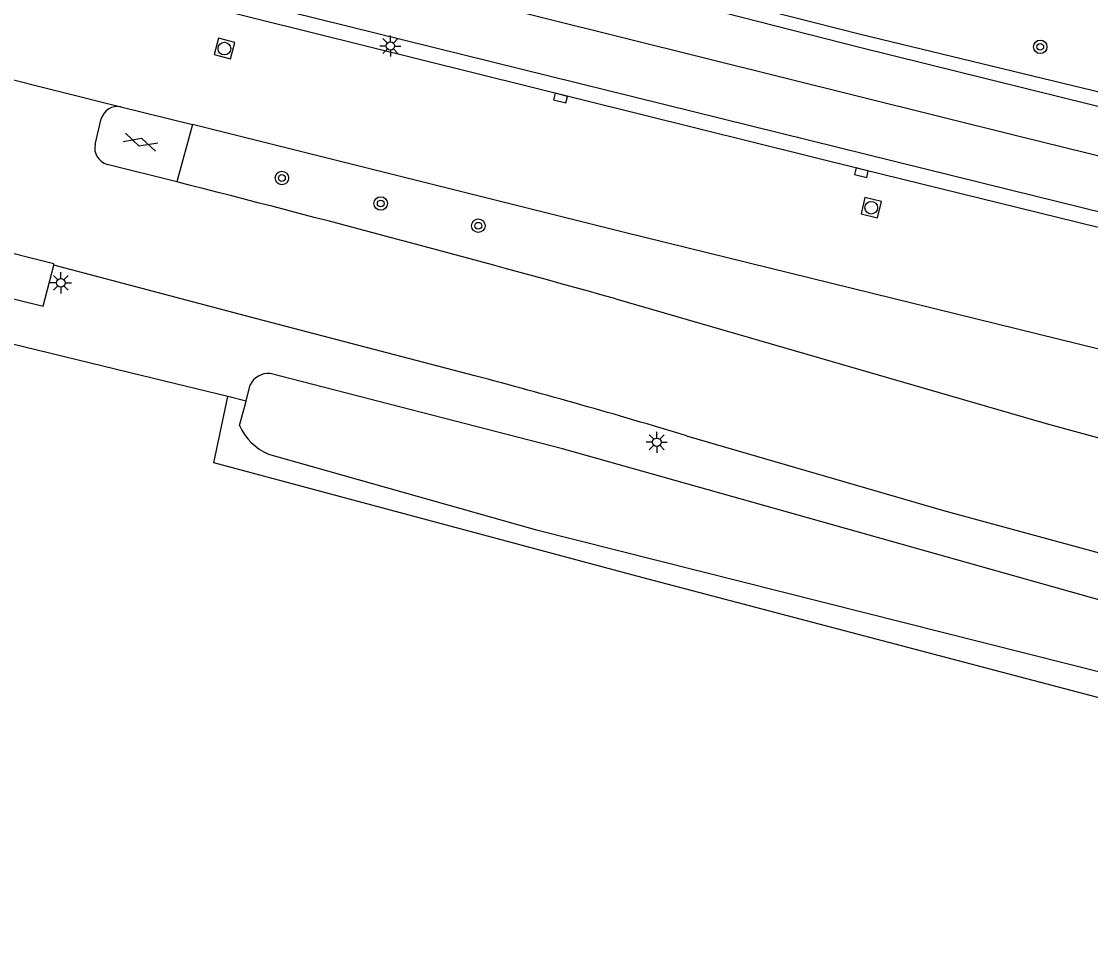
# Model space of a CAD drawing. Extents: x 124000 to 129000, y 395500 to 397503.
# Drawn here: x 127441.4 to 127504.7, y 397412.7 to 397467 of the extents above; entities that cross this region are included whole.
import ezdxf

# ---------------------------------------------------------------- set-up
doc = ezdxf.new("R2010")
doc.units = 0
for name, color, linetype in [('gg-afsc-draadraster', 7, 'Continuous'), ('gg-knt-BGT kruinlijn', 7, 'Continuous'), ('gg-knt-bovenkant onderkant talud', 7, 'Continuous'), ('gg-knt-verharding', 7, 'Continuous'), ('gg-kntw-greppel-droge sloot', 7, 'Continuous'), ('gt-grn-groengrens', 7, 'Continuous'), ('gt-grn-weggrens', 7, 'Continuous'), ('gt-symb-boom', 7, 'Continuous'), ('gt-symb-gesloten verharding', 7, 'Continuous'), ('gt-symb-kolk', 7, 'Continuous'), ('gt-symb-lichtmast', 7, 'Continuous'), ('gt-symb-rioolschacht', 7, 'Continuous')]:
    doc.layers.add(name, color=color, linetype=linetype)

# ---------------------------------------------------------------- blocks, each defined once
blk = doc.blocks.new('gt0-GESVH1')
at = {"layer": 'gt-symb-gesloten verharding'}
for p, q in [((-0.992, -0.261), (0.008, 0.239)), ((0.008, -0.261), (-0.992, 0.239)), ((0.008, 0.239), (1.008, -0.261)), ((1.008, 0.239), (0.008, -0.261))]:
    blk.add_line(p, q, dxfattribs=at)
blk = doc.blocks.new('gt0-LMAST')
at = {"layer": 'gt-symb-lichtmast'}
for p, q in [((-0.182, 0.173), (-0.447, 0.438)), ((-0.005, 0.246), (-0.005, 0.621)), ((0.172, 0.173), (0.437, 0.438)), ((-0.255, -0.004), (-0.63, -0.004)), ((-0.182, -0.181), (-0.447, -0.446)), ((-0.005, -0.254), (-0.005, -0.629)), ((0.437, -0.446), (0.172, -0.181)), ((0.245, -0.004), (0.62, -0.004))]:
    blk.add_line(p, q, dxfattribs=at)
blk.add_circle((-0.005, -0.004), 0.25, dxfattribs=at)
blk = doc.blocks.new('gt0-BOOM')
at = {"layer": 'gt-symb-boom'}
for radius in [0.4, 0.2]:
    blk.add_circle((0, 0), radius, dxfattribs=at)
blk = doc.blocks.new('gt0-KOLK')
at = {"layer": 'gt-symb-kolk'}
blk.add_lwpolyline([(0, 0), (0.375, 0), (0.375, 0.4), (-0.375, 0.4), (-0.375, 0), (0, 0)], dxfattribs=at)
blk = doc.blocks.new('gt0-RS')
at = {"layer": 'gt-symb-rioolschacht'}
blk.add_lwpolyline([(-0.5, -0.5), (0.5, -0.5), (0.5, 0.5), (-0.5, 0.5)], close=True, dxfattribs=at)
blk.add_circle((0, 0), 0.375, dxfattribs=at)

msp = doc.modelspace()

# ---------------------------------------------------------------- linework, layer by layer
at = {"layer": 'gg-afsc-draadraster'}
for p, q in [((127448.544, 397445.951), (127439.694, 397448.107)), ((127453.596, 397444.717), (127448.544, 397445.951))]:
    msp.add_line(p, q, dxfattribs=at)
msp.add_lwpolyline([(127562.927, 397412.717), (127517.483, 397423.657), (127478.138, 397433.998), (127452.782, 397440.803), (127453.596, 397444.717)], dxfattribs=at)
at = {"layer": 'gg-knt-BGT kruinlijn'}
msp.add_lwpolyline([(127449.904, 397475.582), (127461.053, 397473.087), (127491.048, 397465.419), (127522.33, 397457.68), (127542.964, 397452.423), (127575.281, 397444.926), (127605.021, 397437.847), (127626.275, 397433.123), (127628.531, 397433.847), (127631.371, 397437.601)], dxfattribs=at)
at = {"layer": 'gg-knt-bovenkant onderkant talud'}
msp.add_lwpolyline([(127631.371, 397437.601), (127630.596, 397438.794), (127628.367, 397434.694), (127626.133, 397434.288), (127605.403, 397439.149), (127579.863, 397445.173), (127543.117, 397453.198), (127522.809, 397458.518), (127491.107, 397466.187), (127461.274, 397473.757), (127449.904, 397475.582)], dxfattribs=at)
at = {"layer": 'gg-knt-verharding'}
for p, q in [((127447.269, 397461.882), (127451.506, 397460.84)), ((127445.737, 397459.666), (127446.106, 397461.184)), ((127451.506, 397460.84), (127450.579, 397457.441)), ((127450.579, 397457.441), (127446.452, 397458.477))]:
    msp.add_line(p, q, dxfattribs=at)
for points in [[(127618.566, 397431.413), (127531.538, 397452.49), (127500.435, 397460.156), (127453.519, 397471.855), (127445.007, 397473.879)], [(127617.825, 397428.195), (127530.858, 397449.341), (127499.985, 397456.948), (127453.853, 397468.373), (127452.189, 397468.801)], [(127609.322, 397429.41), (127573.197, 397438.094), (127530.679, 397448.474), (127491.201, 397458.181), (127451.999, 397467.91)], [(127561.816, 397433.648), (127549.517, 397436.669), (127530.822, 397441.212), (127511.412, 397446.017), (127477.115, 397454.435), (127451.506, 397460.84)], [(127443.288, 397452.5), (127443.3, 397452.592), (127419.453, 397458.567), (127419.336, 397458.1)], [(127419.336, 397458.1), (127418.825, 397456.052), (127429.982, 397453.219), (127431.532, 397450.68), (127437.147, 397449.298), (127439.679, 397450.808), (127442.669, 397450.071), (127443.288, 397452.5)], [(127468.239, 397445.957), (127455.315, 397449.334), (127443.288, 397452.5)], [(127476.601, 397450.507), (127502.097, 397443.118), (127514.423, 397439.763), (127523.752, 397437.398)], [(127480.795, 397442.394), (127496.021, 397437.978), (127518.613, 397431.83), (127522.166, 397430.955)]]:
    msp.add_lwpolyline(points, dxfattribs=at)
for centre, radius, start, end in [((127447.049, 397460.931), 0.976, 76.9514, 164.9906), ((127446.734, 397459.456), 1.019, 168.12756, 253.91327), ((127178.054, 396382.411), 1109.036, 74.383617, 75.774928), ((127373.407, 397087.865), 370.436, 73.1483, 75.16713)]:
    msp.add_arc(centre, radius, start, end, dxfattribs=at)
at = {"layer": 'gg-kntw-greppel-droge sloot'}
for p, q in [((127454.682, 397444.452), (127454.933, 397445.408)), ((127454.304, 397443.01), (127454.682, 397444.452))]:
    msp.add_line(p, q, dxfattribs=at)
for points in [[(127564.606, 397417.676), (127519.557, 397428.645), (127473.44, 397441.618), (127456.111, 397446.092)], [(127456.009, 397441.315), (127471.826, 397436.848), (127517.907, 397425.223), (127563.191, 397413.762)]]:
    msp.add_lwpolyline(points, dxfattribs=at)
for centre, radius, start, end in [((127456.014, 397444.902), 1.194, 85.35499, 154.92779), ((127457.278, 397444.297), 3.24, 203.39264, 246.94439)]:
    msp.add_arc(centre, radius, start, end, dxfattribs=at)
at = {"layer": 'gt-grn-groengrens'}
msp.add_line((127454.682, 397444.452), (127453.596, 397444.717), dxfattribs=at)
at = {"layer": 'gt-grn-weggrens'}
msp.add_line((127427.125, 397466.938), (127447.269, 397461.882), dxfattribs=at)

# ---------------------------------------------------------------- block references
at = {"layer": 'gt-symb-boom'}
for p in [(127501.755, 397465.444), (127456.81, 397457.675), (127462.666, 397456.163), (127468.45, 397454.846)]:
    msp.add_blockref('gt0-BOOM', p, dxfattribs=at)
at = {"layer": 'gt-symb-gesloten verharding', "rotation": -16.73216022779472}
msp.add_blockref('gt0-GESVH1', (127448.421, 397459.808), dxfattribs=at)
at = {"layer": 'gt-symb-kolk', "rotation": 166.06357486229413}
for p in [(127473.375, 397462.603), (127491.201, 397458.181)]:
    msp.add_blockref('gt0-KOLK', p, dxfattribs=at)
at = {"layer": 'gt-symb-lichtmast'}
for p in [(127463.247, 397465.5), (127443.713, 397451.465), (127479.033, 397442.018)]:
    msp.add_blockref('gt0-LMAST', p, dxfattribs=at)
at = {"layer": 'gt-symb-rioolschacht'}
for p, rotation in [((127453.405, 397465.344), -14.552971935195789), ((127491.736, 397455.911), -13.578278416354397)]:
    msp.add_blockref('gt0-RS', p, dxfattribs=dict(at, rotation=rotation))

doc.saveas('drawing.dxf')
